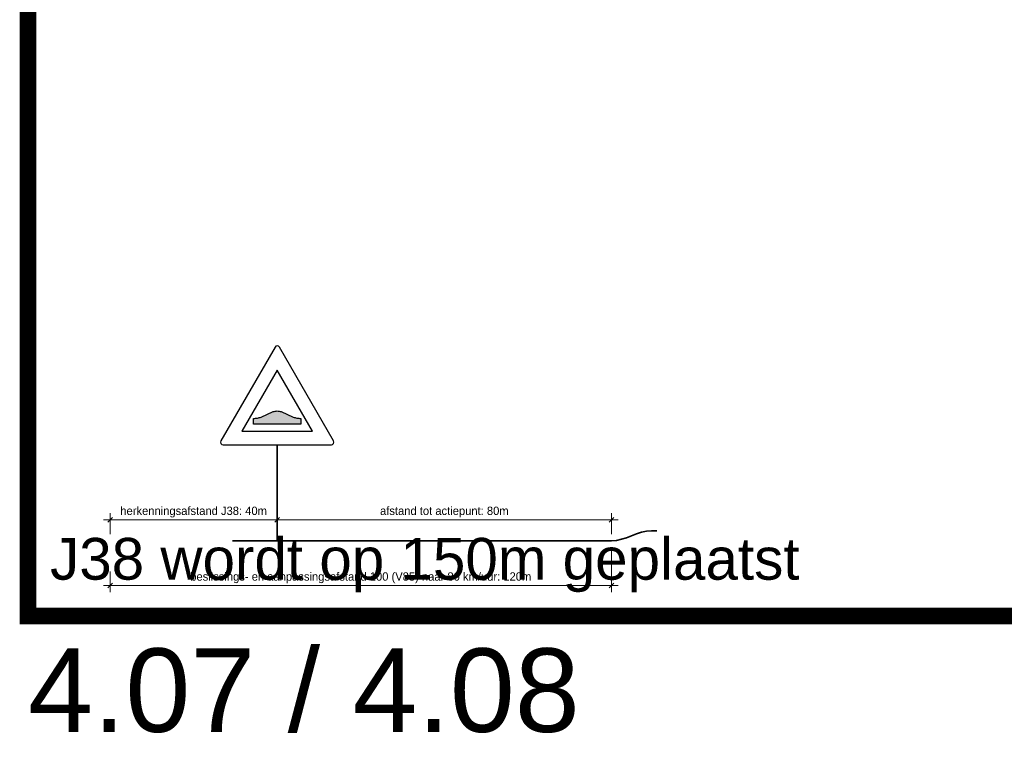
# Model space of a CAD drawing. Header units: metres. Extents: x -699 to 2316, y -1199 to 781.
# Tile 334 of 593: x 567 to 626, y -317 to -273. Entities that reach past the tile are written whole.
import ezdxf

# ---------------------------------------------------------------- set-up
doc = ezdxf.new("R2010")
doc.units = ezdxf.units.M
doc.header["$PDMODE"] = 1
for name, color, linetype, lineweight in [('lp-nw-verharding', 7, 'Continuous', 35), ('N-WE-IE-MEUBILAIR_WEGMEUBILAIR_VERKEERSBORD-G', 7, 'Continuous', 35), ('to-xx-bibcontour', 7, 'Continuous', 25), ('X-XX-AL-M', 7, 'Continuous', 18)]:
    doc.layers.add(name, color=color, linetype=linetype, lineweight=lineweight)
doc.layers.add('X-XX-AL-TEKENBLAD_VIEWPORT-G', color=7, linetype='Continuous', lineweight=18, plot=False)
doc.styles.add('ariel', font='arial.ttf')
doc.styles.add('rtw_iso', font='iso-rtw.shx')
doc.dimstyles.new('RTW-LGO-200', dxfattribs={"dimtxt": 0.5, "dimasz": 0.1, "dimexe": 0.4, "dimexo": 0.4, "dimgap": 0.14, "dimtad": 1, "dimdec": 3, "dimzin": 0, "dimtxsty": 'rtw_iso', "dimblk1": 'RTW-TIC-V1', "dimblk2": 'RTW-TIC-V1', "dimsah": 1, "dimcen": 2.5, "dimdle": 2, "dimclrd": 8, "dimclre": 8, "dimclrt": 256, "dimaunit": 2, "dimadec": 6, "dimazin": 0, "dimtfac": 1, "dimtdec": 4, "dimtmove": 0, "dimatfit": 0, "dimldrblk": 'RTW-TIC-V1', "dimfxl": 1, "dimtolj": 1, "dimtzin": 0, "dimlwd": 18, "dimlwe": 18, "dimarcsym": 0})

# ---------------------------------------------------------------- blocks, each defined once
blk = doc.blocks.new('RTW-TIC-V1')
at = {"color": 0, "lineweight": 18}
for p, q in [((0, 0), (-5, 0)), ((-1.41, -1.41), (1.41, 1.41)), ((0, 0), (0, 4)), ((0, 0), (4, 0)), ((0, 0), (0, -4))]:
    blk.add_line(p, q, dxfattribs=at)
blk = doc.blocks.new('*D1011')
at = {"layer": 'Defpoints', "color": 0, "transparency": 16777216}
for p in [(582.537, -302.637), (572.537, -303.895), (582.537, -303.895)]:
    blk.add_point(p, dxfattribs=at)
at = {"layer": 'X-XX-AL-M', "lineweight": 18, "transparency": 16777216}
for p, q in [((572.537, -303.495), (572.537, -302.237)), ((572.637, -302.637), (582.437, -302.637)), ((582.537, -303.495), (582.537, -302.237))]:
    blk.add_line(p, q, dxfattribs=at)
at = {"layer": 'X-XX-AL-M', "lineweight": 18, "transparency": 16777216, "xscale": 0.1, "yscale": 0.1, "zscale": 0.1, "rotation": 180}
blk.add_blockref('RTW-TIC-V1', (572.537, -302.637), dxfattribs=at)
at = {"layer": 'X-XX-AL-M', "lineweight": 18, "transparency": 16777216, "xscale": 0.1, "yscale": 0.1, "zscale": 0.1}
blk.add_blockref('RTW-TIC-V1', (582.537, -302.637), dxfattribs=at)
at = {"layer": 'X-XX-AL-M', "transparency": 16777216, "insert": (577.537, -302.175), "char_height": 0.5, "attachment_point": 5, "style": 'rtw_iso'}
blk.add_mtext('\\A1;herkenningsafstand J38: 40m', dxfattribs=at)
blk = doc.blocks.new('J38 (mono)')
at = {"layer": 'to-xx-bibcontour'}
blk.add_hatch(color=7, dxfattribs=at).paths.add_polyline_path([(0.0229, 0.198), (0.0175, 0.1995), (0.0121, 0.2009), (0.006, 0.2014), (0, 0.2019), (-0.0065, 0.2014), (-0.0131, 0.2009), (-0.0185, 0.1995), (-0.0239, 0.198), (-0.0964, 0.1648), (-0.1016, 0.1633), (-0.1069, 0.1619), (-0.1121, 0.1604), (-0.1173, 0.1589), (-0.1232, 0.1584), (-0.1291, 0.1579), (-0.135, 0.1575), (-0.1409, 0.157), (-0.1409, 0.123), (0.1407, 0.123), (0.1407, 0.157), (0.1348, 0.1575), (0.1289, 0.1579), (0.1231, 0.1584), (0.1172, 0.1589), (0.1119, 0.1604), (0.1067, 0.1619), (0.1015, 0.1633), (0.0962, 0.1648)])
at = {"layer": 'to-xx-bibcontour', "color": 7, "flags": 128}
blk.add_lwpolyline([(0.337, 0.0225), (0.013, 0.5837, 0.57735), (-0.013, 0.5837), (-0.337, 0.0225, 0.57735), (-0.324, 0), (0.324, 0, 0.57735)], format="xyb", close=True, dxfattribs=at)
for points in [[(-0.2114, 0.08), (0.2114, 0.08), (0, 0.4462)], [(0.1407, 0.157), (0.1407, 0.123), (-0.1409, 0.123), (-0.1409, 0.157), (-0.135, 0.1575), (-0.1291, 0.1579), (-0.1232, 0.1584), (-0.1173, 0.1589), (-0.1121, 0.1604), (-0.1069, 0.1619), (-0.1016, 0.1633), (-0.0964, 0.1648), (-0.0239, 0.198), (-0.0185, 0.1995), (-0.0131, 0.2009), (-0.0065, 0.2014), (0, 0.2019), (0.006, 0.2014), (0.0121, 0.2009), (0.0175, 0.1995), (0.0229, 0.198), (0.0962, 0.1648), (0.1015, 0.1633), (0.1067, 0.1619), (0.1119, 0.1604), (0.1172, 0.1589), (0.1231, 0.1584), (0.1289, 0.1579), (0.1348, 0.1575)]]:
    blk.add_lwpolyline(points, close=True, dxfattribs=at)
blk = doc.blocks.new('*D1012')
at = {"layer": 'Defpoints', "color": 0, "transparency": 16777216}
for p in [(602.537, -303.895), (572.537, -305.336), (602.537, -306.569)]:
    blk.add_point(p, dxfattribs=at)
at = {"layer": 'X-XX-AL-M', "lineweight": 18, "transparency": 16777216}
for p, q in [((602.537, -304.295), (602.537, -306.969)), ((572.537, -305.736), (572.537, -306.969)), ((572.637, -306.569), (602.437, -306.569))]:
    blk.add_line(p, q, dxfattribs=at)
at = {"layer": 'X-XX-AL-M', "lineweight": 18, "transparency": 16777216, "xscale": 0.1, "yscale": 0.1, "zscale": 0.1, "rotation": 180}
blk.add_blockref('RTW-TIC-V1', (572.537, -306.569), dxfattribs=at)
at = {"layer": 'X-XX-AL-M', "lineweight": 18, "transparency": 16777216, "xscale": 0.1, "yscale": 0.1, "zscale": 0.1}
blk.add_blockref('RTW-TIC-V1', (602.537, -306.569), dxfattribs=at)
at = {"layer": 'X-XX-AL-M', "transparency": 16777216, "insert": (587.537, -306.108), "char_height": 0.5, "attachment_point": 5, "style": 'rtw_iso'}
blk.add_mtext('\\A1;beslissings- en aanpassingsafstand 100 (V85) naar 80 km/uur: 120m', dxfattribs=at)
blk = doc.blocks.new('*D1013')
at = {"layer": 'Defpoints', "color": 0, "transparency": 16777216}
for p in [(582.537, -302.637), (582.537, -303.895), (602.537, -303.895)]:
    blk.add_point(p, dxfattribs=at)
at = {"layer": 'X-XX-AL-M', "lineweight": 18, "transparency": 16777216}
for p, q in [((582.537, -303.495), (582.537, -302.237)), ((602.437, -302.637), (582.637, -302.637)), ((602.537, -303.495), (602.537, -302.237))]:
    blk.add_line(p, q, dxfattribs=at)
at = {"layer": 'X-XX-AL-M', "lineweight": 18, "transparency": 16777216, "xscale": 0.1, "yscale": 0.1, "zscale": 0.1, "rotation": 180}
blk.add_blockref('RTW-TIC-V1', (582.537, -302.637), dxfattribs=at)
at = {"layer": 'X-XX-AL-M', "lineweight": 18, "transparency": 16777216, "xscale": 0.1, "yscale": 0.1, "zscale": 0.1}
blk.add_blockref('RTW-TIC-V1', (602.537, -302.637), dxfattribs=at)
at = {"layer": 'X-XX-AL-M', "transparency": 16777216, "insert": (592.537, -302.175), "char_height": 0.5, "attachment_point": 5, "style": 'rtw_iso'}
blk.add_mtext('\\A1;afstand tot actiepunt: 80m', dxfattribs=at)

msp = doc.modelspace()

# ---------------------------------------------------------------- linework, layer by layer
at = {"layer": 'lp-nw-verharding'}
for p, q in [((604.3367, -303.3854), (604.0367, -303.4804)), ((604.6367, -303.3204), (604.3367, -303.3854)), ((604.9367, -303.2954), (604.6367, -303.3204)), ((605.2508, -303.2954), (604.9367, -303.2954)), ((602.5367, -303.8954), (579.8615, -303.8954)), ((602.8367, -303.8704), (602.5367, -303.8954)), ((603.1367, -303.8054), (602.8367, -303.8704)), ((603.4367, -303.7104), (603.1367, -303.8054)), ((603.7367, -303.5954), (603.4367, -303.7104)), ((604.0367, -303.4804), (603.7367, -303.5954))]:
    msp.add_line(p, q, dxfattribs=at)
at = {"layer": 'N-WE-IE-MEUBILAIR_WEGMEUBILAIR_VERKEERSBORD-G', "flags": 128}
msp.add_lwpolyline([(582.5367, -303.8954), (582.5367, -298.1419)], dxfattribs=at)
at = {"layer": 'X-XX-AL-TEKENBLAD_VIEWPORT-G', "color": 3, "const_width": 1}
msp.add_lwpolyline([(567.6301, -167.1036), (698.1251, -167.1036), (698.1251, -308.3944), (567.6301, -308.3944)], close=True, dxfattribs=at)

# ---------------------------------------------------------------- block references
at = {"layer": 'N-WE-IE-MEUBILAIR_WEGMEUBILAIR_VERKEERSBORD-G', "xscale": 9.999999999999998, "yscale": 9.999999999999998, "zscale": 9.999999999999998}
msp.add_blockref('J38 (mono)', (582.5367, -298.1419), dxfattribs=at)

# ---------------------------------------------------------------- texts
at = {"layer": 'X-XX-AL-TEKENBLAD_VIEWPORT-G', "color": 253, "style": 'ariel'}
msp.add_text('J38 wordt op 150m geplaatst', height=2.5, dxfattribs=at).set_placement((568.9471, -306.2242))
at = {"layer": 'X-XX-AL-TEKENBLAD_VIEWPORT-G', "color": 3, "style": 'ariel'}
msp.add_text('4.07 / 4.08', height=5, dxfattribs=at).set_placement((567.6301, -315.337))

# ---------------------------------------------------------------- dimensions: what is measured, and where the dimension line sits
at = {"layer": 'X-XX-AL-M'}
for base, p1, p2, text, picture, middle in [((582.5367, -302.6368), (572.5367, -303.8954), (582.5367, -303.8954), 'herkenningsafstand J38: 40m', '*D1011', (577.5367, -302.1754)), ((582.5367, -302.6368), (602.5367, -303.8954), (582.5367, -303.8954), 'afstand tot actiepunt: 80m', '*D1013', (592.5367, -302.1754)), ((602.5367, -306.5694), (572.5367, -305.3363), (602.5367, -303.8954), 'beslissings- en aanpassingsafstand 100 (V85) naar 80 km/uur: 120m', '*D1012', (587.5367, -306.1079))]:
    dim = msp.add_linear_dim(base=base, p1=p1, p2=p2, text=text, dimstyle='RTW-LGO-200', dxfattribs=at)
    dim.commit()
    dim.dimension.update_dxf_attribs({"geometry": picture, "text_midpoint": middle})

doc.saveas('drawing.dxf')
